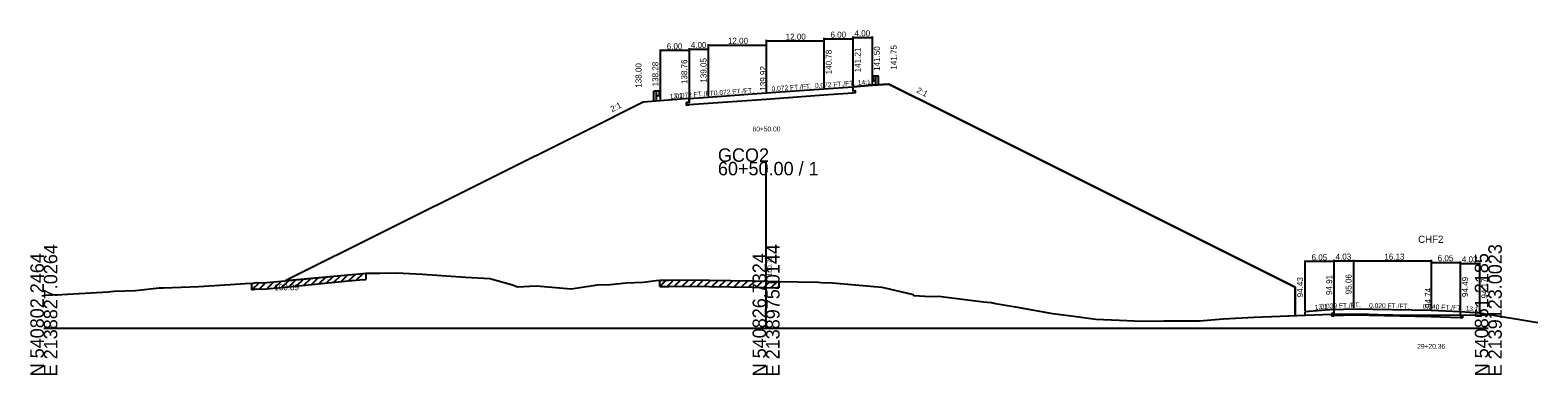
# Model space of a CAD drawing. Extents: x -14327 to 8886, y -10 to 39048.
# Drawn here: x 1997.2 to 2310.3, y 20990.3 to 21062 of the extents above; entities that cross this region are included whole.
import ezdxf

# ---------------------------------------------------------------- set-up
doc = ezdxf.new("R2010")
doc.units = 0
for name, color, linetype in [('Level 1', 7, 'Continuous'), ('Level 20', 7, 'Continuous'), ('Level 5', 7, 'Continuous'), ('Level 53', 7, 'Continuous'), ('Level 54', 7, 'Continuous'), ('Level 55', 7, 'Continuous'), ('Level 7', 7, 'Continuous'), ('RD_GPK_XS_Cell', 7, 'Continuous'), ('RD_XS_EwShp', 7, 'Continuous'), ('RD_XS_ExGround', 7, 'Continuous'), ('RD_XS_ExPaveRet', 7, 'Continuous'), ('RD_XS_Pave', 7, 'Continuous'), ('RD_XS_TX_Elev_EX', 7, 'Continuous'), ('RD_XS_TX_Elev_PR', 7, 'Continuous'), ('RD_XS_TX_Station', 7, 'Continuous')]:
    doc.layers.add(name, color=color, linetype=linetype)

msp = doc.modelspace()

# ---------------------------------------------------------------- linework, layer by layer
at = {"layer": 'Level 1'}
for p, q in [((2172.02, 21052.32), (2172.14, 21052.41)), ((2172.02, 21052.22), (2172.14, 21052.12)), ((2172.02, 21051.79), (2172.14, 21051.88)), ((2172.02, 21051.69), (2172.14, 21051.59)), ((2172.15, 21052.41), (2172.23, 21052.43)), ((2172.16, 21052.08), (2172.16, 21051.92)), ((2172.23, 21052.49), (2172.23, 21051.52)), ((2172.23, 21052.49), (2172.78, 21052.49)), ((2172.78, 21050.5), (2172.78, 21052.49)), ((2172.78, 21052.49), (2173.34, 21052.49)), ((2173.34, 21050.5), (2173.34, 21052.49)), ((2126.66, 21047.28), (2126.66, 21049.27)), ((2127.22, 21049.27), (2126.66, 21049.27)), ((2127.22, 21047.28), (2127.22, 21049.27)), ((2127.77, 21049.27), (2127.22, 21049.27)), ((2127.77, 21049.27), (2127.77, 21048.3)), ((2127.85, 21049.2), (2127.77, 21049.21)), ((2127.84, 21048.86), (2127.84, 21048.71)), ((2127.98, 21049.1), (2127.86, 21049.19)), ((2127.98, 21049), (2127.86, 21048.91)), ((2127.98, 21048.57), (2127.86, 21048.66)), ((2172.15, 21051.59), (2172.23, 21051.58)), ((2172.23, 21051.52), (2172.78, 21051.52)), ((2127.77, 21048.3), (2127.22, 21048.3)), ((2127.85, 21048.37), (2127.77, 21048.36)), ((2127.98, 21048.47), (2127.86, 21048.38))]:
    msp.add_line(p, q, dxfattribs=at)
for centre, radius, start, end in [((2172.07, 21052.27), 0.0651, 129.0336, 230.9663), ((2172.07, 21051.74), 0.0651, 129.0336, 230.9663), ((2172.09, 21051.92), 0.0651, 302.9895, 0), ((2172.15, 21052.39), 0.026, 90, 129.0505), ((2172.09, 21052.08), 0.0651, 0, 45), ((2127.91, 21048.86), 0.0651, 135, 180), ((2127.91, 21048.71), 0.0651, 180, 237.0105), ((2127.85, 21049.17), 0.026, 50.9495, 90), ((2127.93, 21049.05), 0.0651, 309.0337, 50.9664), ((2127.93, 21048.52), 0.0651, 309.0337, 50.9664), ((2172.15, 21051.62), 0.026, 230.9496, 270), ((2127.85, 21048.4), 0.026, 270, 309.0504)]:
    msp.add_arc(centre, radius, start, end, dxfattribs=at)
at = {"layer": 'Level 20'}
for p, q in [((2261.91, 21014.06), (2261.91, 21003.63)), ((2267.95, 21014.21), (2267.95, 21004.11)), ((2267.95, 21014.06), (2267.95, 21004.11)), ((2271.99, 21014.21), (2271.99, 21004.26)), ((2288.11, 21014.21), (2288.11, 21003.94)), ((2267.95, 21013.86), (2261.91, 21013.86)), ((2267.95, 21014.01), (2271.99, 21014.01)), ((2271.99, 21014.01), (2288.11, 21014.01)), ((2288.11, 21013.89), (2288.11, 21003.94)), ((2288.11, 21013.69), (2294.16, 21013.69)), ((2294.16, 21013.89), (2294.16, 21003.69)), ((2294.16, 21013.64), (2294.16, 21003.69)), ((2294.16, 21013.44), (2298.19, 21013.44)), ((2298.19, 21013.64), (2298.19, 21003.37)), ((2267.95, 21003.91), (2261.91, 21003.43)), ((2261.91, 21003.43), (2261.91, 21002.73)), ((2267.95, 21003.07), (2267.45, 21003.05)), ((2267.45, 21003.05), (2267.45, 21002.55)), ((2267.45, 21002.55), (2267.95, 21002.57)), ((2267.95, 21003.91), (2271.99, 21004.06)), ((2267.95, 21003.91), (2267.95, 21003.07)), ((2271.99, 21002.73), (2267.95, 21002.57)), ((2271.99, 21004.06), (2288.11, 21003.74)), ((2288.11, 21002.4), (2271.99, 21002.73)), ((2288.11, 21003.74), (2294.16, 21003.49)), ((2294.16, 21002.16), (2288.11, 21002.4)), ((2294.16, 21003.49), (2294.16, 21002.66)), ((2294.16, 21003.49), (2298.19, 21003.17)), ((2294.16, 21002.66), (2294.66, 21002.64)), ((2294.66, 21002.14), (2294.16, 21002.16)), ((2294.66, 21002.64), (2294.66, 21002.14)), ((2298.19, 21003.17), (2310.29, 21001.17))]:
    msp.add_line(p, q, dxfattribs=at)
at = {"layer": 'Level 5'}
for p, q in [((2168, 21048.88), (2162, 21048.45)), ((2168, 21050.21), (2168, 21049.38)), ((2168, 21049.38), (2168.5, 21049.42)), ((2168.5, 21048.92), (2168, 21048.88)), ((2168.5, 21049.42), (2168.5, 21048.92)), ((2134, 21046.93), (2133.5, 21046.9)), ((2133.5, 21046.9), (2133.5, 21046.4)), ((2133.5, 21046.4), (2134, 21046.43)), ((2134, 21047.76), (2134, 21046.93)), ((2138, 21046.72), (2134, 21046.43)), ((2150, 21047.58), (2138, 21046.72)), ((2162, 21048.45), (2150, 21047.58))]:
    msp.add_line(p, q, dxfattribs=at)
at = {"layer": 'Level 54'}
for p, q in [((2128, 21057.91), (2128, 21047.48)), ((2134, 21058.2), (2134, 21047.96)), ((2134, 21058), (2138, 21058)), ((2134, 21057.91), (2134, 21047.96)), ((2138, 21059.07), (2138, 21048.25)), ((2138, 21058.87), (2150, 21058.87)), ((2138, 21058.2), (2138, 21048.25)), ((2150, 21059.93), (2150, 21049.12)), ((2150, 21059.73), (2162, 21059.73)), ((2150, 21059.07), (2150, 21049.12)), ((2162, 21060.36), (2162, 21049.98)), ((2162, 21060.16), (2168, 21060.16)), ((2162, 21059.93), (2162, 21049.98)), ((2168, 21060.65), (2168, 21050.41)), ((2168, 21060.45), (2172, 21060.45)), ((2168, 21060.36), (2168, 21050.41)), ((2172, 21060.65), (2172, 21050.7)), ((2134, 21057.71), (2128, 21057.71))]:
    msp.add_line(p, q, dxfattribs=at)
at = {"layer": 'Level 7'}
for p, q in [((2168, 21050.21), (2172, 21050.5)), ((2172, 21050.5), (2175.5, 21050.75)), ((2175.5, 21050.75), (2187.5, 21044.75)), ((2124.5, 21047), (2112.5, 21041)), ((2128, 21047.28), (2124.5, 21047)), ((2134, 21047.76), (2128, 21047.28)), ((2187.5, 21044.75), (2259.91, 21008.55)), ((2112.5, 21041), (2050.27, 21009.89)), ((2259.91, 21008.55), (2259.91, 21002.65))]:
    msp.add_line(p, q, dxfattribs=at)
at = {"layer": 'RD_GPK_XS_Cell'}
for p, q in [((2150, 21000), (2150, 21034.59)), ((2000, 21000), (2150, 21000)), ((2150, 21000), (2300, 21000))]:
    msp.add_line(p, q, dxfattribs=at)
at = {"layer": 'RD_XS_EwShp'}
msp.add_lwpolyline([(2162, 21048.45), (2150, 21047.58), (2138, 21046.72), (2134, 21046.43), (2133.5, 21046.4), (2133.5, 21046.9), (2134, 21046.93), (2134, 21047.76), (2128, 21047.28), (2124.5, 21047), (2112.5, 21041), (2050.27, 21009.89), (2063.22, 21011.13), (2065.63, 21011.34), (2066.9, 21011.46), (2069.86, 21011.48), (2073.33, 21011.53), (2078.64, 21011.25), (2087.54, 21010.62), (2092.62, 21010.33), (2097.32, 21009.02), (2098.36, 21008.6), (2102.22, 21008.83), (2103.09, 21008.76), (2109.53, 21008.21), (2112.69, 21008.69), (2114.98, 21008.99), (2117.63, 21009.12), (2120.95, 21009.44), (2124.48, 21009.59), (2127.2, 21009.89), (2127.91, 21009.97), (2129.83, 21010), (2130.99, 21010.05), (2138.25, 21009.97), (2147.12, 21009.87), (2150, 21009.78), (2151.98, 21009.72), (2152.65, 21009.71), (2156.74, 21009.65), (2160.83, 21009.56), (2161.41, 21009.5), (2163.78, 21009.42), (2174.01, 21008.54), (2175.53, 21008.19), (2180.55, 21006.99), (2180.66, 21006.81), (2184.12, 21006.6), (2185.83, 21006.64), (2195.17, 21005.52), (2196.74, 21005.33), (2197.65, 21005.15), (2201.77, 21004.47), (2209.47, 21003.09), (2213.95, 21002.5), (2218.46, 21001.91), (2223.33, 21001.69), (2228.13, 21001.49), (2232.61, 21001.54), (2240.01, 21001.51), (2244.93, 21001.97), (2251.34, 21002.31), (2256.75, 21002.53), (2259.91, 21002.65), (2259.91, 21008.55), (2187.5, 21044.75), (2175.5, 21050.75), (2172, 21050.5), (2168, 21050.21), (2168, 21049.38), (2168.5, 21049.42), (2168.5, 21048.92), (2168, 21048.88)], close=True, dxfattribs=at)
at = {"layer": 'RD_XS_ExGround'}
for p, q in [((2050.1, 21009.87), (2063.22, 21011.13)), ((2063.22, 21011.13), (2065.63, 21011.34)), ((2065.63, 21011.34), (2066.9, 21011.46)), ((2066.9, 21011.46), (2069.86, 21011.48)), ((2069.86, 21011.48), (2073.33, 21011.53)), ((2073.33, 21011.53), (2078.64, 21011.25)), ((2078.64, 21011.25), (2087.54, 21010.62)), ((2014.55, 21007.69), (2019.04, 21007.83)), ((2019.04, 21007.83), (2023.98, 21008.39)), ((2023.98, 21008.39), (2024.82, 21008.43)), ((2024.82, 21008.43), (2032.16, 21008.68)), ((2032.16, 21008.68), (2040.82, 21009.24)), ((2040.82, 21009.24), (2042.71, 21009.34)), ((2042.71, 21009.34), (2043.22, 21009.27)), ((2043.22, 21009.27), (2044.1, 21009.52)), ((2044.1, 21009.52), (2045.48, 21009.43)), ((2045.48, 21009.43), (2050.1, 21009.87)), ((2087.54, 21010.62), (2092.62, 21010.33)), ((2092.62, 21010.33), (2097.32, 21009.02)), ((2097.32, 21009.02), (2098.36, 21008.6)), ((2098.36, 21008.6), (2102.22, 21008.83)), ((2102.22, 21008.83), (2103.09, 21008.76)), ((2103.09, 21008.76), (2109.53, 21008.21)), ((2109.53, 21008.21), (2112.69, 21008.69)), ((2112.69, 21008.69), (2114.98, 21008.99)), ((2114.98, 21008.99), (2117.63, 21009.12)), ((2117.63, 21009.12), (2120.95, 21009.44)), ((2120.95, 21009.44), (2124.48, 21009.59)), ((2124.48, 21009.59), (2127.2, 21009.89)), ((2127.2, 21009.89), (2127.91, 21009.97)), ((2127.91, 21009.97), (2129.83, 21010)), ((2129.83, 21010), (2130.99, 21010.05)), ((2130.99, 21010.05), (2138.25, 21009.97)), ((2138.25, 21009.97), (2147.12, 21009.87)), ((2147.12, 21009.87), (2150, 21009.78)), ((2150, 21009.78), (2151.98, 21009.72)), ((2151.98, 21009.72), (2152.65, 21009.71)), ((2152.65, 21009.71), (2156.74, 21009.65)), ((2156.74, 21009.65), (2160.83, 21009.56)), ((2160.83, 21009.56), (2161.41, 21009.5)), ((2161.41, 21009.5), (2163.78, 21009.42)), ((2163.78, 21009.42), (2174.01, 21008.54)), ((2174.01, 21008.54), (2175.53, 21008.19)), ((2175.53, 21008.19), (2180.55, 21006.99)), ((2000, 21006.9), (2003.75, 21007.02)), ((2003.75, 21007.02), (2013.35, 21007.55)), ((2013.35, 21007.55), (2014.55, 21007.69)), ((2180.55, 21006.99), (2180.66, 21006.81)), ((2180.66, 21006.81), (2184.12, 21006.6)), ((2184.12, 21006.6), (2185.83, 21006.64)), ((2185.83, 21006.64), (2195.17, 21005.52)), ((2195.17, 21005.52), (2196.74, 21005.33)), ((2196.74, 21005.33), (2197.65, 21005.15)), ((2197.65, 21005.15), (2201.77, 21004.47)), ((2201.77, 21004.47), (2209.47, 21003.09)), ((2209.47, 21003.09), (2213.95, 21002.5)), ((2213.95, 21002.5), (2218.46, 21001.91)), ((2218.46, 21001.91), (2223.33, 21001.69)), ((2223.33, 21001.69), (2228.13, 21001.49)), ((2228.13, 21001.49), (2232.61, 21001.54)), ((2232.61, 21001.54), (2240.01, 21001.51)), ((2240.01, 21001.51), (2244.93, 21001.97)), ((2244.93, 21001.97), (2251.34, 21002.31)), ((2251.34, 21002.31), (2256.75, 21002.53)), ((2256.75, 21002.53), (2265.66, 21002.88)), ((2265.66, 21002.88), (2269.61, 21002.97)), ((2269.61, 21002.97), (2275.22, 21002.9)), ((2275.22, 21002.9), (2277.09, 21002.84)), ((2277.09, 21002.84), (2280.2, 21002.8)), ((2280.2, 21002.8), (2286.93, 21002.69)), ((2286.93, 21002.69), (2298.89, 21002.77)), ((2298.89, 21002.77), (2300, 21002.76))]:
    msp.add_line(p, q, dxfattribs=at)
at = {"layer": 'RD_XS_ExPaveRet'}
for p, q in [((2060.21, 21009.55), (2061.69, 21010.99)), ((2061.75, 21009.69), (2063.24, 21011.14)), ((2063.3, 21009.84), (2064.77, 21011.27)), ((2064.84, 21009.97), (2066.31, 21011.4)), ((2066.9, 21011.46), (2066.9, 21010.16)), ((2043.22, 21007.97), (2044.77, 21009.48)), ((2043.22, 21007.97), (2043.22, 21009.27)), ((2043.22, 21007.97), (2044.1, 21008.22)), ((2044.1, 21008.22), (2045.48, 21008.13)), ((2044.76, 21008.18), (2046.12, 21009.49)), ((2045.48, 21008.13), (2050.1, 21008.57)), ((2046.31, 21008.21), (2047.79, 21009.65)), ((2047.85, 21008.36), (2049.34, 21009.8)), ((2049.4, 21008.51), (2050.88, 21009.95)), ((2050.1, 21008.57), (2063.22, 21009.83)), ((2050.94, 21008.66), (2052.43, 21010.1)), ((2052.49, 21008.8), (2053.97, 21010.25)), ((2054.03, 21008.95), (2055.52, 21010.39)), ((2055.58, 21009.1), (2057.06, 21010.54)), ((2057.12, 21009.25), (2058.61, 21010.69)), ((2058.66, 21009.4), (2060.15, 21010.84)), ((2063.22, 21009.83), (2065.63, 21010.04)), ((2065.63, 21010.04), (2066.9, 21010.16)), ((2127.91, 21008.67), (2129.27, 21009.99)), ((2127.91, 21008.67), (2127.91, 21009.97)), ((2127.91, 21008.67), (2129.83, 21008.7)), ((2129.45, 21008.69), (2130.84, 21010.04)), ((2129.83, 21008.7), (2130.99, 21008.75)), ((2130.99, 21008.75), (2138.25, 21008.67)), ((2131, 21008.75), (2132.32, 21010.03)), ((2132.54, 21008.73), (2133.87, 21010.02)), ((2134.09, 21008.71), (2135.41, 21010)), ((2135.63, 21008.7), (2136.95, 21009.99)), ((2137.17, 21008.68), (2138.5, 21009.97)), ((2138.25, 21008.67), (2147.12, 21008.57)), ((2138.72, 21008.67), (2140.04, 21009.95)), ((2140.26, 21008.65), (2141.59, 21009.93)), ((2141.81, 21008.63), (2143.13, 21009.92)), ((2143.35, 21008.61), (2144.67, 21009.9)), ((2144.9, 21008.6), (2146.22, 21009.88)), ((2146.44, 21008.58), (2147.75, 21009.85)), ((2147.12, 21008.57), (2150, 21008.48)), ((2147.99, 21008.54), (2149.28, 21009.8)), ((2149.53, 21008.5), (2150.83, 21009.76)), ((2150, 21008.48), (2151.98, 21008.42)), ((2151.07, 21008.45), (2152.38, 21009.72)), ((2151.98, 21008.42), (2152.65, 21008.41)), ((2152.65, 21009.71), (2152.65, 21008.41))]:
    msp.add_line(p, q, dxfattribs=at)
at = {"layer": 'RD_XS_Pave'}
for p, q in [((2138, 21048.05), (2150, 21048.92)), ((2150, 21048.92), (2162, 21049.78)), ((2162, 21049.78), (2168, 21050.21)), ((2134, 21047.76), (2138, 21048.05))]:
    msp.add_line(p, q, dxfattribs=at)

# ---------------------------------------------------------------- texts
at = {"layer": 'Level 20'}
for s, height, p in [('CHF2', 1.5, (2285.43, 21017.74)), ('6.05', 1.25, (2263.28, 21014.11)), ('4.03', 1.25, (2268.29, 21014.26)), ('16.13', 1.25, (2278.4, 21014.26)), ('6.05', 1.25, (2289.49, 21013.94)), ('4.03', 1.25, (2294.5, 21013.69)), ('29+20.36', 1, (2285.23, 20995.74))]:
    msp.add_text(s, height=height, dxfattribs=at).set_placement(p)
for s, height, rotation, p in [('94.91', 1.25, 90, (2267.57, 21006.91)), ('95.06', 1.25, 90, (2271.6, 21007.06)), ('94.43', 1.25, 90, (2261.52, 21006.43)), (' 94.74', 1.25, 90, (2288.11, 21003.74)), ('94.49', 1.25, 90, (2295.79, 21006.49)), ('94.17', 1.25, 90, (2299.82, 21006.17)), ('13:1', 1, 4.5381, (2263.96, 21003.84)), ('0.039 FT./FT.', 1, 2.2465, (2265.16, 21004.05)), ('0.020 FT./FT.', 1, 358.8374, (2275.23, 21004.25)), ('0.040 FT./FT.', 1, 357.7018, (2286.37, 21004.06)), ('13:1', 1, 355.4619, (2295.24, 21003.66))]:
    msp.add_text(s, height=height, rotation=rotation, dxfattribs=at).set_placement(p)
at = {"layer": 'Level 53'}
for s, rotation, p in [('141.21', 90, (2169.63, 21053.21)), ('141.50', 90, (2173.63, 21053.5)), ('141.75', 90, (2177.13, 21053.75)), ('138.00', 90, (2124.13, 21050)), ('138.28', 90, (2127.63, 21050.28)), ('138.76', 90, (2133.63, 21050.76)), ('139.05', 90, (2137.63, 21051.05)), ('140.78', 90, (2163.63, 21052.78)), ('2:1', 333.4349, (2181.11, 21049.07)), ('2:1', 26.5651, (2118.05, 21044.9))]:
    msp.add_text(s, height=1.25, rotation=rotation, dxfattribs=at).set_placement(p)
msp.add_text('100.89', height=1.25, dxfattribs=at).set_placement((2047.88, 21007.89))
at = {"layer": 'Level 54'}
for s, p in [('12.00', (2154.07, 21059.98)), ('6.00', (2163.37, 21060.41)), ('4.00', (2168.37, 21060.7)), ('6.00', (2129.37, 21057.96)), ('4.00', (2134.37, 21058.25)), ('12.00', (2142.07, 21059.12))]:
    msp.add_text(s, height=1.25, dxfattribs=at).set_placement(p)
at = {"layer": 'Level 55'}
for s, rotation, p in [('14:1', 4.1182, (2169.08, 21050.54)), ('13:1', 4.5739, (2130.03, 21047.7)), ('0.072 FT./FT.', 4.1182, (2131.18, 21047.81)), ('0.072 FT./FT.', 4.1182, (2139.18, 21048.39)), ('0.072 FT./FT.', 4.1182, (2151.18, 21049.25)), ('0.072 FT./FT.', 4.1182, (2160.18, 21049.9))]:
    msp.add_text(s, height=1, rotation=rotation, dxfattribs=at).set_placement(p)
at = {"layer": 'RD_GPK_XS_Cell'}
for s, p in [('GCO2', (2140, 21034.59)), ('60+50.00 / 1', (2140, 21031.79))]:
    msp.add_text(s, height=2.8, dxfattribs=at).set_placement(p)
for s, p in [('E 2138827.0264', (2002.8, 20990)), ('E 2138975.0144', (2152.8, 20990)), ('E 2139123.0023', (2302.8, 20990)), ('N 540802.2464', (2000, 20990)), ('N 540826.7324', (2150, 20990)), ('N 540851.2185', (2300, 20990))]:
    msp.add_text(s, height=2.8, rotation=90, dxfattribs=at).set_placement(p)
at = {"layer": 'RD_XS_TX_Elev_EX'}
msp.add_text('100.78', height=1, rotation=90, dxfattribs=at).set_placement((2151.25, 21010.78))
at = {"layer": 'RD_XS_TX_Elev_PR'}
msp.add_text(' 139.92', height=1.25, rotation=90, dxfattribs=at).set_placement((2150, 21048.92))
at = {"layer": 'RD_XS_TX_Station'}
msp.add_text('60+50.00', height=1, dxfattribs=at).set_placement((2147.19, 21040.92))

doc.saveas('drawing.dxf')
